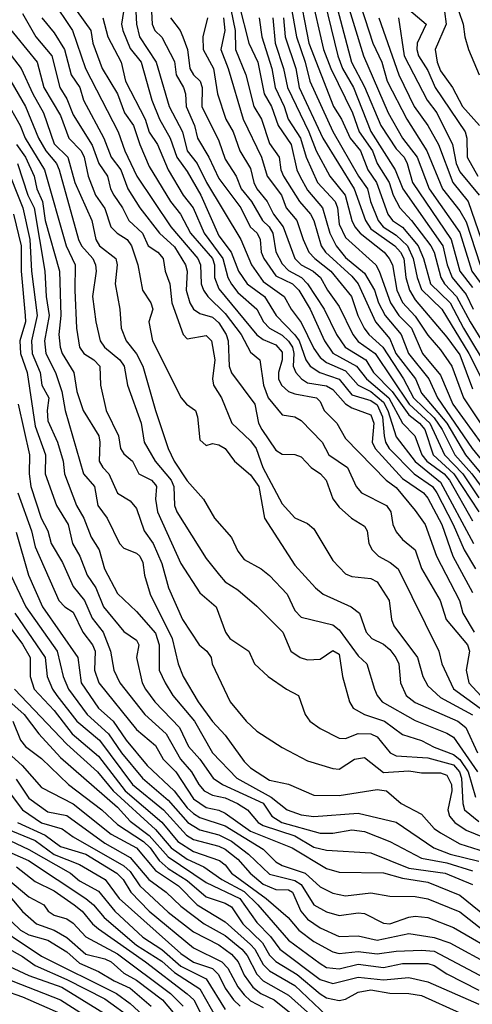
# Model space of a CAD drawing. Header units: metres. Extents: x -51132 to -49532, y -231222 to -229437.
# Tile 384 of 656: x -50695 to -50660, y -229614 to -229536. Entities that reach past the tile are written whole.
import ezdxf

# ---------------------------------------------------------------- set-up
doc = ezdxf.new("R2010")
doc.units = ezdxf.units.M
for name, color, linetype in [('CONTOUR_HALF', 8, 'Continuous'), ('CONTOUR_INDEX', 1, 'Continuous'), ('CONTOUR_INTER', 3, 'Continuous')]:
    doc.layers.add(name, color=color, linetype=linetype)

msp = doc.modelspace()

# ---------------------------------------------------------------- linework, layer by layer
at = {"layer": 'CONTOUR_HALF'}
for points, elevation in [([(-50670.958, -229532.759), (-50669.109, -229539.759), (-50668.08, -229541.709), (-50666.816, -229544.759), (-50665.58, -229546.592), (-50664.974, -229547.259), (-50664.718, -229547.759), (-50664.295, -229549.259), (-50661.26, -229553.759), (-50660.562, -229556.259), (-50659.58, -229557.541)], 15.5), ([(-50686.241, -229533.759), (-50686.079, -229536.759), (-50685.845, -229537.759), (-50684.534, -229539.759), (-50683.515, -229543.259), (-50682.464, -229545.259), (-50682.083, -229546.759), (-50681.313, -229547.759), (-50680.56, -229549.259), (-50677.853, -229553.759), (-50677.02, -229555.759), (-50676.08, -229557.063), (-50674.445, -229558.259), (-50673.879, -229559.259), (-50673.08, -229560.298), (-50672.08, -229562.356), (-50671.58, -229563.059), (-50671.08, -229563.465), (-50669.58, -229564.109), (-50668.58, -229565.259), (-50667.58, -229565.749), (-50666.58, -229566.579), (-50666.243, -229567.259), (-50665.58, -229569.34), (-50664.08, -229571.269), (-50662.08, -229572.919), (-50659.484, -229577.759)], 22.5), ([(-50674.169, -229533.759), (-50673.466, -229537.759), (-50672.776, -229539.759), (-50672.406, -229541.259), (-50670.58, -229545.217), (-50668.569, -229548.759), (-50667.861, -229549.759), (-50667.614, -229550.759), (-50667.02, -229552.259), (-50666.628, -229552.759), (-50665.58, -229553.408), (-50664.705, -229554.259), (-50664.242, -229555.259), (-50663.945, -229556.759), (-50663.58, -229557.697), (-50661.983, -229559.259), (-50659.848, -229562.759), (-50658.591, -229565.259)], 17.5), ([(-50672.368, -229534.259), (-50671.341, -229538.759), (-50670.739, -229540.259), (-50669.029, -229543.759), (-50668.514, -229545.259), (-50667.455, -229546.759), (-50667.09, -229547.759), (-50666.153, -229549.259), (-50665.823, -229550.259), (-50665.306, -229551.259), (-50664.377, -229552.259), (-50662.865, -229554.259), (-50662.596, -229554.759), (-50662.061, -229556.759), (-50661.781, -229557.259), (-50660.834, -229558.259), (-50659.761, -229560.259), (-50654.825, -229568.259)], 16.5), ([(-50668.728, -229534.259), (-50667.432, -229538.259), (-50666.723, -229539.759), (-50666.292, -229541.259), (-50664.748, -229544.259), (-50663.164, -229546.759), (-50661.935, -229549.759), (-50660.58, -229551.49), (-50660.08, -229552.356), (-50658.958, -229555.759)], 14.5), ([(-50692.798, -229534.759), (-50691.129, -229537.259), (-50690.12, -229540.259), (-50687.534, -229545.259), (-50687.02, -229546.759), (-50686.051, -229548.759), (-50683.393, -229552.759), (-50681.26, -229555.259), (-50681.05, -229555.759), (-50680.975, -229557.259), (-50680.809, -229557.759), (-50680.467, -229558.259), (-50679.08, -229559.604), (-50677.822, -229561.259), (-50677.08, -229562.634), (-50676.354, -229563.259), (-50676.077, -229565.259), (-50675.698, -229566.259), (-50674.58, -229567.596), (-50673.58, -229567.751), (-50673.08, -229568.029), (-50671.434, -229569.759), (-50670.902, -229570.759), (-50669.435, -229571.759), (-50668.763, -229573.259), (-50668.341, -229573.759), (-50666.354, -229574.759), (-50666.024, -229575.259), (-50665.845, -229576.259), (-50665.58, -229576.819), (-50665.08, -229577.427), (-50664.087, -229578.259), (-50663.58, -229579.713), (-50662.111, -229582.259), (-50661.646, -229583.759), (-50659.962, -229585.759), (-50659.816, -229586.259), (-50660.076, -229587.759), (-50659.844, -229588.759), (-50658.58, -229590.128)], 24.5), ([(-50677.996, -229535.259), (-50677.23, -229538.259), (-50676.513, -229539.759), (-50676.015, -229542.259), (-50675.428, -229543.259), (-50674.899, -229544.759), (-50673.869, -229546.259), (-50673.439, -229548.259), (-50673.202, -229548.759), (-50672.58, -229549.87), (-50671.412, -229551.259), (-50670.837, -229553.259), (-50670.342, -229554.259), (-50669.58, -229555.168), (-50668.08, -229556.411), (-50667.297, -229557.759), (-50666.981, -229558.759), (-50666.455, -229559.759), (-50665.21, -229561.259), (-50664.63, -229562.759), (-50663.027, -229564.759), (-50662.336, -229566.259), (-50659.595, -229570.259), (-50655.909, -229574.759)], 19.5), ([(-50695.08, -229535.903), (-50694.039, -229537.759), (-50692.762, -229539.259), (-50692.143, -229541.759), (-50691.58, -229542.639), (-50691.08, -229543.91), (-50689.58, -229546.296), (-50689.071, -229547.759), (-50688.392, -229548.759), (-50688.137, -229549.759), (-50687.876, -229550.259), (-50687.192, -229551.259), (-50686.696, -229552.259), (-50685.622, -229553.259), (-50685.158, -229554.259), (-50684.416, -229554.759), (-50683.996, -229555.259), (-50683.831, -229556.259), (-50683.458, -229557.259), (-50683.296, -229558.759), (-50682.409, -229561.259), (-50682.08, -229561.583), (-50680.58, -229561.336), (-50680.166, -229561.759), (-50679.904, -229563.259), (-50680.085, -229564.759), (-50680.025, -229565.259), (-50679.384, -229566.259), (-50678.573, -229568.259), (-50677.08, -229569.641), (-50676.639, -229570.259), (-50676.12, -229571.759), (-50674.58, -229574.616), (-50673.58, -229575.723), (-50672.58, -229576.166), (-50672.08, -229576.587), (-50670.58, -229579.08), (-50669.58, -229580.146), (-50669.08, -229580.356), (-50667.58, -229580.5), (-50667.08, -229580.766), (-50666.139, -229582.259), (-50665.957, -229583.759), (-50665.783, -229584.259), (-50663.901, -229586.759), (-50663.482, -229588.259), (-50663.08, -229588.978), (-50662.08, -229589.903), (-50659.58, -229591.279)], 25.5), ([(-50661.766, -229535.759), (-50661.637, -229536.759), (-50662.524, -229538.759), (-50662.352, -229539.759), (-50662.08, -229540.436), (-50661.149, -229541.759), (-50660.361, -229543.259), (-50659.026, -229544.759)], 12.5), ([(-50688.735, -229536.259), (-50688.361, -229537.759), (-50687.299, -229539.759), (-50686.969, -229541.259), (-50685.394, -229544.259), (-50685.08, -229545.271), (-50684.445, -229546.259), (-50683.588, -229548.259), (-50682.41, -229550.259), (-50681.612, -229551.259), (-50680.744, -229553.259), (-50679.268, -229555.259), (-50678.879, -229556.759), (-50678.58, -229557.27), (-50678.08, -229557.936), (-50676.601, -229559.259), (-50676.056, -229560.259), (-50675.58, -229560.755), (-50674.58, -229561.301), (-50674.08, -229561.767), (-50673.787, -229562.259), (-50673.664, -229562.759), (-50673.73, -229563.759), (-50673.522, -229564.259), (-50673.068, -229564.759), (-50672.58, -229565.057), (-50671.08, -229565.302), (-50670.58, -229565.586), (-50669.58, -229566.729), (-50669.08, -229567.043), (-50667.58, -229567.592), (-50667.344, -229568.259), (-50667.491, -229569.759), (-50667.261, -229570.259), (-50665.08, -229572.623), (-50663.428, -229573.759), (-50663.08, -229574.177), (-50661.984, -229576.259), (-50661.127, -229578.759), (-50659.58, -229581.627)], 23.5), ([(-50683.409, -229536.259), (-50682.65, -229537.259), (-50682.422, -229537.759), (-50682.054, -229538.759), (-50681.879, -229540.259), (-50681.58, -229540.758), (-50681.052, -229541.259), (-50680.905, -229541.759), (-50680.92, -229543.259), (-50679.58, -229545.971), (-50679.08, -229547.401), (-50678.21, -229548.759), (-50677.834, -229549.759), (-50677.007, -229550.759), (-50676.155, -229552.259), (-50675.621, -229552.759), (-50675.323, -229553.259), (-50675.08, -229554.736), (-50674.58, -229555.673), (-50674.08, -229556.206), (-50673.075, -229556.759), (-50672.588, -229557.259), (-50671.276, -229559.259), (-50670.314, -229561.259), (-50669.616, -229562.259), (-50667.996, -229563.259), (-50667.374, -229564.259), (-50665.9, -229565.759), (-50664.58, -229567.598), (-50663.74, -229568.259), (-50663.329, -229568.759), (-50662.675, -229570.759), (-50661.032, -229572.259), (-50659.069, -229575.259)], 21.5), ([(-50679.212, -229536.259), (-50679.127, -229537.259), (-50679.438, -229538.759), (-50678.853, -229540.259), (-50677.659, -229544.259), (-50676.23, -229547.259), (-50675.767, -229548.759), (-50674.647, -229550.259), (-50674.271, -229551.259), (-50673.424, -229552.259), (-50672.946, -229553.759), (-50672.474, -229554.759), (-50672.025, -229555.259), (-50670.742, -229556.259), (-50669.124, -229558.259), (-50668.618, -229559.759), (-50668.114, -229560.759), (-50667.742, -229561.259), (-50666.641, -229562.259), (-50665.011, -229564.759), (-50664.229, -229566.259), (-50662.58, -229567.831), (-50661.962, -229568.759), (-50660.952, -229570.759), (-50659.609, -229572.259), (-50658.148, -229574.259)], 20.5), ([(-50675.326, -229536.259), (-50675.154, -229538.259), (-50674.479, -229540.259), (-50674.179, -229541.759), (-50672.481, -229545.259), (-50671.904, -229546.759), (-50670.824, -229548.759), (-50669.624, -229550.259), (-50669.103, -229552.259), (-50668.856, -229552.759), (-50668.432, -229553.259), (-50666.536, -229554.759), (-50666.138, -229555.259), (-50665.894, -229555.759), (-50665.527, -229557.759), (-50665.08, -229558.72), (-50664.08, -229559.806), (-50663.08, -229561.312), (-50662.08, -229562.472), (-50661.187, -229563.759), (-50660.279, -229566.259), (-50658.08, -229569.552)], 18.5), ([(-50665.396, -229536.259), (-50664.962, -229539.259), (-50663.146, -229542.759), (-50662.392, -229543.759), (-50661.147, -229546.259), (-50660.857, -229547.759), (-50660.58, -229548.398), (-50659.035, -229550.259)], 13.5), ([(-50697.58, -229537.174), (-50695.189, -229540.259), (-50694.283, -229542.259), (-50693.421, -229543.759), (-50692.58, -229546.187), (-50691.507, -229547.259), (-50690.955, -229549.259), (-50689.624, -229552.259), (-50689.304, -229553.759), (-50689.016, -229554.259), (-50687.712, -229555.259), (-50687.617, -229555.759), (-50687.782, -229557.259), (-50687.414, -229559.259), (-50687.309, -229560.759), (-50686.916, -229561.759), (-50686.08, -229562.78), (-50685.601, -229563.759), (-50684.594, -229567.259), (-50683.58, -229570.261), (-50683.128, -229571.259), (-50682.08, -229572.792), (-50680.792, -229574.259), (-50679.929, -229575.759), (-50678.58, -229577.284), (-50678.08, -229578.347), (-50677.58, -229579.022), (-50676.251, -229579.759), (-50675.58, -229580.277), (-50674.194, -229581.759), (-50673.58, -229583.028), (-50673.08, -229583.573), (-50670.58, -229584.174), (-50670.08, -229584.572), (-50668.58, -229586.609), (-50667.895, -229587.259), (-50667.303, -229589.259), (-50667.1, -229589.759), (-50666.691, -229590.259), (-50664.08, -229591.716), (-50661.58, -229592.709), (-50661.08, -229593.026), (-50659.182, -229595.759)], 26.5), ([(-50696.411, -229542.759), (-50695.286, -229544.759), (-50694.886, -229545.759), (-50693.362, -229548.259), (-50691.649, -229554.259), (-50690.927, -229555.759), (-50690.968, -229557.759), (-50690.83, -229560.759), (-50690.588, -229562.259), (-50690.243, -229562.759), (-50689.465, -229563.259), (-50688.997, -229563.759), (-50688.933, -229565.259), (-50688.496, -229567.259), (-50687.517, -229569.259), (-50687.347, -229570.259), (-50687.08, -229570.658), (-50686.397, -229571.259), (-50685.906, -229572.259), (-50684.894, -229572.759), (-50684.58, -229573.109), (-50684.503, -229573.259), (-50684.599, -229574.259), (-50684.436, -229575.259), (-50682.58, -229579.32), (-50681.08, -229581.645), (-50679.811, -229582.759), (-50679.071, -229584.759), (-50678.728, -229585.259), (-50677.222, -229586.259), (-50676.771, -229587.259), (-50675.691, -229588.259), (-50674.256, -229589.259), (-50673.297, -229589.759), (-50672.771, -229591.259), (-50672.409, -229591.759), (-50671.58, -229592.339), (-50670.08, -229593.102), (-50669.58, -229593.133), (-50668.58, -229592.734), (-50667.58, -229592.759), (-50667.08, -229593.006), (-50666.057, -229594.259), (-50665.58, -229594.505), (-50663.08, -229594.669), (-50661.08, -229595.206), (-50660.604, -229595.759), (-50660.431, -229596.259), (-50660.325, -229598.259), (-50660.187, -229598.759), (-50659.08, -229599.694)], 27.5), ([(-50695.479, -229547.759), (-50694.659, -229550.259), (-50694.178, -229551.259), (-50693.319, -229556.259), (-50693.224, -229558.259), (-50692.983, -229559.759), (-50693.355, -229561.759), (-50693.259, -229562.759), (-50692.479, -229564.259), (-50691.992, -229565.759), (-50691.731, -229567.259), (-50690.28, -229572.259), (-50689.394, -229573.259), (-50689.151, -229574.759), (-50688.409, -229575.759), (-50687.42, -229577.759), (-50687.08, -229578.109), (-50686.08, -229578.521), (-50685.826, -229578.759), (-50685.602, -229579.259), (-50685.463, -229580.259), (-50685.01, -229581.759), (-50683.282, -229585.259), (-50682.805, -229587.259), (-50682.401, -229588.259), (-50681.21, -229590.259), (-50680.08, -229591.788), (-50679.08, -229592.879), (-50677.58, -229594.953), (-50677.08, -229595.447), (-50675.58, -229596.419), (-50674.08, -229596.739), (-50672.08, -229597.604), (-50670.08, -229597.646), (-50667.08, -229597.153), (-50666.35, -229597.259), (-50665.187, -229598.259), (-50663.58, -229599.117), (-50662.58, -229600.242), (-50662.08, -229600.578), (-50660.58, -229601.462), (-50658.58, -229602.095)], 28.5), ([(-50695.8, -229551.759), (-50695.186, -229554.259), (-50695.201, -229556.259), (-50694.872, -229559.759), (-50694.865, -229560.259), (-50695.295, -229561.759), (-50695.246, -229562.759), (-50694.712, -229564.259), (-50694.08, -229568.495), (-50693.274, -229570.759), (-50693.311, -229572.259), (-50692.408, -229574.759), (-50691.475, -229576.259), (-50691.151, -229577.759), (-50690.576, -229578.759), (-50689.981, -229580.259), (-50689.31, -229581.259), (-50688.7, -229582.759), (-50687.08, -229584.697), (-50686.08, -229585.371), (-50685.913, -229585.759), (-50686.093, -229586.759), (-50685.65, -229588.759), (-50685.367, -229589.259), (-50684.641, -229590.259), (-50682.696, -229592.259), (-50681.983, -229593.759), (-50681.091, -229594.759), (-50680.026, -229596.259), (-50679.292, -229596.759), (-50676.08, -229598.251), (-50675.397, -229599.259), (-50674.619, -229599.759), (-50671.58, -229600.612), (-50670.58, -229600.605), (-50669.08, -229600.362), (-50668.08, -229600.482), (-50666.08, -229601.258), (-50663.58, -229602.58), (-50661.58, -229602.942), (-50659.58, -229603.594)], 29.5), ([(-50695.469, -229573.759), (-50694.389, -229576.759), (-50694.08, -229578.022), (-50692.23, -229582.259), (-50691.746, -229582.759), (-50691.08, -229583.177), (-50690.338, -229584.759), (-50689.559, -229585.759), (-50689.342, -229586.259), (-50689.41, -229587.759), (-50689.068, -229588.759), (-50686.08, -229592.42), (-50684.58, -229593.693), (-50683.98, -229594.759), (-50682.981, -229595.759), (-50681.58, -229597.893), (-50680.58, -229598.599), (-50679.58, -229598.8), (-50679.08, -229599.033), (-50677.08, -229600.443), (-50673.808, -229601.759), (-50671.08, -229603.396), (-50670.08, -229603.695), (-50666.58, -229603.752), (-50665.08, -229604.156), (-50663.08, -229604.489), (-50660.58, -229605.498), (-50658.08, -229607.538)], 30.5), ([(-50696.01, -229580.259), (-50694.814, -229582.759), (-50692.357, -229586.259), (-50691.889, -229588.259), (-50691.462, -229589.259), (-50689.995, -229591.259), (-50688.302, -229592.759), (-50687.279, -229594.259), (-50685.618, -229596.259), (-50683.58, -229598.016), (-50682.034, -229599.759), (-50681.08, -229600.353), (-50679.58, -229600.74), (-50678.58, -229601.233), (-50677.245, -229602.259), (-50675.58, -229603.852), (-50673.58, -229604.353), (-50673.08, -229604.662), (-50672.095, -229606.259), (-50671.08, -229606.826), (-50670.08, -229607.123), (-50668.58, -229606.896), (-50668.08, -229606.956), (-50666.58, -229607.705), (-50666.08, -229607.78), (-50664.58, -229607.244), (-50664.08, -229607.158), (-50663.08, -229607.258), (-50661.08, -229608.066), (-50657.253, -229610.259)], 31.5), ([(-50696.537, -229583.759), (-50695.08, -229585.685), (-50694.474, -229586.759), (-50694.486, -229588.259), (-50694.157, -229589.259), (-50692.58, -229590.926), (-50691.174, -229592.759), (-50689.08, -229594.542), (-50686.981, -229597.259), (-50684.08, -229599.74), (-50682.817, -229601.259), (-50681.58, -229602.063), (-50679.549, -229602.759), (-50679.08, -229603.123), (-50678.58, -229603.782), (-50675.843, -229605.759), (-50674.115, -229607.259), (-50673.274, -229608.259), (-50672.08, -229609.169), (-50670.58, -229609.972), (-50670.08, -229610.103), (-50668.58, -229609.961), (-50667.08, -229610.151), (-50665.58, -229609.933), (-50663.58, -229609.843), (-50662.58, -229609.924), (-50658.58, -229612.064)], 32.5), ([(-50696.654, -229589.759), (-50694.949, -229591.259), (-50693.787, -229592.759), (-50692.08, -229594.633), (-50687.58, -229598.57), (-50686.58, -229599.674), (-50685.08, -229600.807), (-50683.58, -229602.473), (-50680.58, -229604.511), (-50677.925, -229605.759), (-50676.58, -229607.669), (-50675.504, -229608.759), (-50674.781, -229609.759), (-50671.58, -229612.152), (-50670.58, -229612.48), (-50668.58, -229611.977), (-50666.58, -229612.201), (-50664.58, -229612.016), (-50663.08, -229612.337), (-50659.08, -229614.122)], 33.5), ([(-50696.225, -229594.259), (-50695.114, -229595.259), (-50693.58, -229597.005), (-50691.08, -229598.285), (-50688.08, -229600.685), (-50686.08, -229601.761), (-50684.58, -229603.573), (-50682.774, -229604.759), (-50681.291, -229606.259), (-50679.08, -229607.607), (-50677.08, -229609.396), (-50676.755, -229609.759), (-50676.08, -229610.969), (-50675.58, -229611.471), (-50673.58, -229612.636), (-50671.08, -229614.998)], 34.5), ([(-50696.218, -229597.259), (-50695.076, -229598.759), (-50693.58, -229599.795), (-50691.97, -229600.259), (-50691.08, -229600.894), (-50687.08, -229603.18), (-50686.58, -229603.649), (-50685.835, -229604.759), (-50683.58, -229606.855), (-50681.58, -229608.403), (-50679.58, -229609.42), (-50678.58, -229610.165), (-50678.072, -229610.759), (-50677.58, -229611.826), (-50676.908, -229612.759), (-50676.272, -229613.259), (-50675.223, -229613.759), (-50673.08, -229615.492)], 35.5), ([(-50696.327, -229600.259), (-50694.08, -229601.189), (-50692.58, -229602.291), (-50690.58, -229603.094), (-50688.561, -229604.259), (-50687.459, -229605.759), (-50682.58, -229610.111), (-50681.58, -229610.798), (-50680.08, -229611.296), (-50679.613, -229611.759), (-50679.08, -229612.857), (-50678.439, -229613.759), (-50677.919, -229614.259)], 36.5), ([(-50696.58, -229601.913), (-50694.603, -229602.759), (-50690.08, -229605.767), (-50689.491, -229606.259), (-50688.639, -229607.259), (-50686.08, -229609.45), (-50684.08, -229610.715), (-50683.08, -229611.61), (-50681.08, -229612.913), (-50679.742, -229615.259)], 37.5), ([(-50697.441, -229603.259), (-50694.58, -229605.638), (-50693.41, -229606.259), (-50693.073, -229606.759), (-50692.58, -229607.075), (-50691.58, -229607.382), (-50691.08, -229607.719), (-50690.08, -229608.799), (-50687.58, -229610.14), (-50683.402, -229613.259), (-50682.398, -229614.259)], 38.5), ([(-50696.58, -229606.972), (-50695.242, -229608.259), (-50694.58, -229608.628), (-50693.08, -229609.052), (-50691.58, -229609.98), (-50690.58, -229610.886), (-50689.08, -229611.521), (-50687.862, -229612.259), (-50686.58, -229612.836), (-50684.938, -229614.259)], 39.5), ([(-50697.58, -229608.965), (-50695.08, -229610.345), (-50694.08, -229611.053), (-50691.58, -229612.162), (-50688.58, -229613.701), (-50686.397, -229615.259)], 40.5), ([(-50696.58, -229612.013), (-50692.08, -229613.758), (-50688.58, -229615.998)], 41.5)]:
    msp.add_lwpolyline(points, dxfattribs=dict(at, elevation=elevation))
at = {"layer": 'CONTOUR_INDEX'}
for points, elevation in [([(-50679.334, -229532.259), (-50678.312, -229537.259), (-50678.271, -229538.759), (-50677.472, -229540.759), (-50676.832, -229543.259), (-50676.231, -229544.259), (-50675.58, -229546.166), (-50674.833, -229547.259), (-50674.687, -229548.259), (-50674.487, -229548.759), (-50673.221, -229550.759), (-50672.368, -229551.759), (-50672.1, -229552.259), (-50671.52, -229554.259), (-50671.169, -229554.759), (-50669.08, -229556.647), (-50668.598, -229557.259), (-50667.222, -229560.259), (-50666.08, -229561.593), (-50665.606, -229562.759), (-50664.074, -229564.759), (-50663.58, -229565.874), (-50661.594, -229568.259), (-50660.132, -229570.759), (-50655.974, -229575.759)], 20), ([(-50669.694, -229534.259), (-50668.161, -229539.259), (-50666.232, -229543.759), (-50665.088, -229545.759), (-50663.933, -229547.259), (-50662.997, -229549.759), (-50660.58, -229553.192), (-50659.632, -229556.259), (-50658.88, -229557.259)], 15), ([(-50693.557, -229536.259), (-50692.58, -229537.439), (-50691.782, -229538.759), (-50691.244, -229540.759), (-50690.568, -229541.759), (-50690.281, -229542.759), (-50688.677, -229545.759), (-50688.103, -229547.259), (-50687.315, -229548.259), (-50686.776, -229549.759), (-50685.828, -229551.259), (-50684.263, -229553.259), (-50683.08, -229554.333), (-50682.234, -229555.759), (-50682.093, -229556.259), (-50682.178, -229557.759), (-50681.886, -229558.759), (-50681.58, -229559.254), (-50681.08, -229559.6), (-50680.08, -229559.869), (-50679.58, -229560.342), (-50679.007, -229561.259), (-50678.857, -229561.759), (-50678.786, -229563.759), (-50678.58, -229564.266), (-50676.748, -229566.759), (-50676.447, -229568.259), (-50676.197, -229568.759), (-50675.08, -229570.392), (-50674.58, -229570.709), (-50673.58, -229570.716), (-50673.08, -229570.908), (-50672.306, -229571.759), (-50671.554, -229572.259), (-50671.115, -229572.759), (-50670.58, -229574.231), (-50670.08, -229574.872), (-50669.113, -229575.759), (-50668.08, -229576.391), (-50667.88, -229576.759), (-50667.748, -229577.759), (-50667.475, -229578.259), (-50666.995, -229578.759), (-50666.064, -229579.259), (-50665.437, -229579.759), (-50662.22, -229586.259), (-50661.989, -229587.259), (-50661.08, -229589.216), (-50658.95, -229590.759)], 25), ([(-50695.422, -229566.759), (-50694.526, -229570.759), (-50694.558, -229572.259), (-50694.433, -229573.259), (-50693.605, -229575.759), (-50693.084, -229576.759), (-50692.839, -229577.759), (-50691.941, -229579.259), (-50691.08, -229581.131), (-50690.201, -229582.259), (-50689.58, -229583.649), (-50688.734, -229584.759), (-50688.136, -229586.259), (-50687.873, -229587.759), (-50687.407, -229588.759), (-50685.423, -229591.259), (-50683.748, -229592.759), (-50682.611, -229594.759), (-50681.738, -229595.759), (-50681.181, -229596.759), (-50680.739, -229597.259), (-50680.08, -229597.617), (-50679.08, -229597.832), (-50678.129, -229598.259), (-50677.328, -229598.759), (-50676.489, -229599.759), (-50676.08, -229599.995), (-50673.58, -229600.812), (-50672.08, -229601.729), (-50671.08, -229601.958), (-50667.58, -229602.167), (-50664.58, -229603.38), (-50661.721, -229603.759), (-50659.58, -229604.669)], 30), ([(-50695.58, -229596.36), (-50694.58, -229597.85), (-50693.08, -229598.922), (-50691.58, -229599.224), (-50688.58, -229601.412), (-50686.58, -229602.528), (-50685.129, -229604.259), (-50683.755, -229605.259), (-50682.58, -229606.388), (-50680.758, -229607.759), (-50679.08, -229608.689), (-50677.765, -229609.759), (-50677.357, -229610.259), (-50676.58, -229611.738), (-50676.093, -229612.259), (-50674.08, -229613.392), (-50672.58, -229614.74)], 35), ([(-50698.172, -229607.259), (-50693.58, -229610.33), (-50687.681, -229613.259), (-50686.58, -229614.059), (-50685.275, -229615.259)], 40)]:
    msp.add_lwpolyline(points, dxfattribs=dict(at, elevation=elevation))
at = {"layer": 'CONTOUR_INTER'}
for points, elevation in [([(-50671.773, -229532.759), (-50670.199, -229539.259), (-50669.839, -229540.259), (-50668.955, -229541.759), (-50667.58, -229545.232), (-50665.67, -229548.259), (-50665.062, -229549.759), (-50661.918, -229554.259), (-50661.572, -229555.759), (-50661.175, -229556.759), (-50660.08, -229558.09), (-50659.518, -229559.259)], 16), ([(-50673.347, -229533.759), (-50672.48, -229538.259), (-50670.529, -229543.259), (-50669.896, -229544.259), (-50669.213, -229545.759), (-50668.42, -229546.759), (-50667.839, -229548.259), (-50667.147, -229549.259), (-50666.256, -229551.759), (-50665.878, -229552.259), (-50665.08, -229552.783), (-50663.863, -229554.259), (-50663.447, -229555.259), (-50662.882, -229557.259), (-50661.334, -229558.759), (-50660.279, -229560.759), (-50656.08, -229567.741)], 17), ([(-50684.985, -229534.259), (-50684.844, -229536.759), (-50684.643, -229537.259), (-50684.08, -229537.782), (-50683.08, -229539.692), (-50682.952, -229540.759), (-50682.38, -229541.759), (-50682.214, -229542.259), (-50682.164, -229543.259), (-50681.504, -229544.759), (-50681.285, -229545.759), (-50680.377, -229547.259), (-50679.58, -229548.932), (-50677.865, -229551.259), (-50677.124, -229552.759), (-50676.573, -229553.259), (-50676.322, -229553.759), (-50676.249, -229554.759), (-50676.044, -229555.259), (-50675.08, -229556.609), (-50673.788, -229557.259), (-50673.287, -229557.759), (-50672.383, -229559.259), (-50671.252, -229561.759), (-50670.58, -229562.725), (-50668.722, -229563.759), (-50667.931, -229564.759), (-50666.176, -229566.259), (-50665.08, -229568.244), (-50664.109, -229569.259), (-50663.579, -229570.759), (-50663.185, -229571.259), (-50661.797, -229572.259), (-50661.388, -229572.759), (-50659.58, -229575.963)], 22), ([(-50690.762, -229535.759), (-50689.704, -229537.259), (-50689.542, -229538.259), (-50688.794, -229540.259), (-50687.581, -229542.259), (-50687.032, -229543.759), (-50686.327, -229544.759), (-50685.836, -229546.259), (-50685.08, -229547.986), (-50683.417, -229550.759), (-50682.605, -229551.759), (-50681.828, -229553.259), (-50680.088, -229555.259), (-50679.934, -229555.759), (-50679.926, -229556.759), (-50679.58, -229557.646), (-50676.58, -229561.28), (-50676.08, -229561.647), (-50675.08, -229562.06), (-50674.58, -229562.637), (-50674.582, -229563.259), (-50674.88, -229564.259), (-50674.875, -229564.759), (-50674.64, -229565.259), (-50674.08, -229565.748), (-50673.58, -229565.933), (-50671.876, -229566.259), (-50671.58, -229566.55), (-50671.277, -229567.259), (-50670.268, -229568.259), (-50669.58, -229569.458), (-50666.391, -229572.759), (-50665.58, -229573.34), (-50664.08, -229575.137), (-50663.313, -229576.259), (-50662.409, -229578.759), (-50660.606, -229582.259), (-50660.319, -229583.259), (-50659.441, -229584.759)], 24), ([(-50687.116, -229535.759), (-50687.266, -229536.759), (-50687.177, -229537.259), (-50686.58, -229538.682), (-50685.711, -229539.759), (-50684.885, -229542.759), (-50684.266, -229544.259), (-50683.431, -229545.759), (-50682.916, -229547.259), (-50682.08, -229548.375), (-50681.001, -229550.259), (-50679.58, -229553.456), (-50678.618, -229554.759), (-50678.029, -229556.259), (-50677.354, -229557.259), (-50675.986, -229558.259), (-50675.077, -229559.759), (-50673.58, -229561.288), (-50673.25, -229561.759), (-50672.711, -229563.259), (-50672.378, -229563.759), (-50671.626, -229564.259), (-50670.08, -229564.763), (-50669.08, -229566.018), (-50667.58, -229566.463), (-50667.08, -229566.811), (-50666.67, -229567.759), (-50666.549, -229569.259), (-50666.445, -229569.759), (-50666.156, -229570.259), (-50664.168, -229572.259), (-50662.734, -229573.259), (-50662.372, -229573.759), (-50661.085, -229576.259), (-50660.22, -229578.259), (-50659.321, -229579.759)], 23), ([(-50664.58, -229535.601), (-50663.225, -229536.759), (-50663.932, -229538.259), (-50663.968, -229538.759), (-50663.82, -229539.259), (-50663.08, -229540.413), (-50662.516, -229541.759), (-50660.159, -229545.259), (-50660.024, -229545.759), (-50659.996, -229547.259), (-50659.155, -229548.759)], 13), ([(-50660.641, -229535.759), (-50660.296, -229536.759), (-50660.181, -229537.759), (-50659.889, -229538.759), (-50659.053, -229540.759)], 12), ([(-50696.378, -229536.759), (-50693.93, -229539.759), (-50693.415, -229541.759), (-50692.08, -229543.975), (-50691.429, -229545.759), (-50690.453, -229546.759), (-50690.224, -229547.259), (-50689.917, -229548.759), (-50689.335, -229550.259), (-50688.58, -229551.314), (-50688.108, -229552.759), (-50687.613, -229553.259), (-50686.832, -229553.759), (-50686.479, -229554.259), (-50685.994, -229555.759), (-50685.612, -229557.759), (-50684.948, -229558.759), (-50684.796, -229559.259), (-50685.125, -229560.259), (-50684.829, -229561.759), (-50682.573, -229566.259), (-50682.152, -229566.759), (-50681.444, -229567.259), (-50681.277, -229567.759), (-50681.08, -229569.56), (-50680.58, -229570.004), (-50680.08, -229569.849), (-50679.58, -229569.953), (-50679.08, -229570.24), (-50678.351, -229571.259), (-50677.08, -229572.327), (-50676.441, -229573.259), (-50675.995, -229575.759), (-50673.58, -229579.453), (-50671.962, -229581.259), (-50671.354, -229581.759), (-50669.146, -229582.759), (-50668.494, -229583.259), (-50667.963, -229584.759), (-50667.503, -229585.259), (-50666.58, -229585.69), (-50666.08, -229586.107), (-50665.61, -229586.759), (-50665.394, -229587.259), (-50665.257, -229588.759), (-50664.809, -229589.759), (-50664.08, -229590.292), (-50660.728, -229591.759), (-50660.096, -229592.259), (-50659.176, -229594.259)], 26), ([(-50680.493, -229536.259), (-50680.859, -229537.759), (-50680.818, -229538.759), (-50680.022, -229540.259), (-50679.708, -229542.259), (-50679.032, -229544.259), (-50678.462, -229545.259), (-50677.927, -229546.759), (-50677.08, -229548.159), (-50676.829, -229549.259), (-50676.587, -229549.759), (-50675.763, -229550.759), (-50675.274, -229551.759), (-50674.517, -229552.759), (-50673.588, -229555.259), (-50673.094, -229555.759), (-50672.156, -229556.259), (-50671.565, -229556.759), (-50671.018, -229557.759), (-50670.08, -229559.053), (-50669.019, -229561.259), (-50668.58, -229561.812), (-50667.251, -229562.759), (-50664.554, -229566.759), (-50662.926, -229568.259), (-50661.786, -229570.759), (-50660.336, -229572.259), (-50659.08, -229574.14)], 21), ([(-50676.397, -229536.259), (-50676.193, -229537.759), (-50675.42, -229540.259), (-50675.144, -229541.759), (-50674.433, -229543.259), (-50674.122, -229544.259), (-50673.138, -229545.759), (-50672.699, -229547.259), (-50671.803, -229549.259), (-50670.41, -229550.759), (-50670.234, -229551.259), (-50670.08, -229552.549), (-50669.58, -229553.606), (-50667.208, -229555.759), (-50666.929, -229556.259), (-50666.048, -229558.759), (-50665.391, -229559.759), (-50664.378, -229560.759), (-50663.509, -229562.759), (-50662.08, -229564.451), (-50661.111, -229566.759), (-50658.08, -229570.957)], 19), ([(-50674.474, -229536.259), (-50674.347, -229537.759), (-50673.525, -229540.259), (-50673.24, -229541.759), (-50671.369, -229545.759), (-50668.918, -229549.759), (-50668.022, -229552.259), (-50667.58, -229552.914), (-50665.707, -229554.259), (-50665.256, -229554.759), (-50664.99, -229555.259), (-50664.832, -229556.759), (-50664.55, -229557.759), (-50664.08, -229558.503), (-50661.58, -229561.461), (-50660.58, -229562.848), (-50659.58, -229565.534)], 18), ([(-50666.964, -229536.259), (-50665.387, -229540.759), (-50664.167, -229543.259), (-50663.09, -229544.759), (-50662.244, -229546.259), (-50661.11, -229549.259), (-50659.902, -229550.759), (-50658.344, -229555.259)], 14), ([(-50696.31, -229540.759), (-50694.855, -229543.259), (-50693.834, -229545.759), (-50693.243, -229546.759), (-50692.41, -229547.759), (-50692.199, -229548.259), (-50690.665, -229553.759), (-50690.434, -229554.259), (-50689.538, -229555.259), (-50689.328, -229555.759), (-50689.285, -229556.259), (-50689.575, -229558.259), (-50689.311, -229560.259), (-50688.95, -229561.759), (-50688.618, -229562.259), (-50687.413, -229563.259), (-50687.051, -229563.759), (-50686.797, -229565.259), (-50685.709, -229568.259), (-50685.483, -229569.759), (-50684.611, -229571.259), (-50683.341, -229572.759), (-50683.136, -229573.259), (-50683.093, -229574.759), (-50682.904, -229575.259), (-50680.58, -229578.925), (-50679.532, -229580.259), (-50679.08, -229580.78), (-50678.08, -229581.4), (-50676.58, -229582.694), (-50674.53, -229584.759), (-50673.907, -229586.259), (-50673.161, -229586.759), (-50672.58, -229586.933), (-50671.58, -229586.867), (-50670.58, -229586.203), (-50670.08, -229586.491), (-50669.823, -229588.259), (-50669.278, -229590.259), (-50668.994, -229590.759), (-50668.08, -229591.252), (-50666.522, -229591.759), (-50665.08, -229592.816), (-50663.58, -229593.304), (-50662.58, -229593.837), (-50661.08, -229594.415), (-50660.58, -229594.807), (-50659.916, -229595.759), (-50659.325, -229597.759)], 27), ([(-50695.568, -229546.259), (-50694.851, -229547.259), (-50694.177, -229548.759), (-50693.957, -229549.759), (-50693.508, -229550.759), (-50693.287, -229552.259), (-50692.176, -229556.259), (-50692.053, -229559.759), (-50692.225, -229561.259), (-50692.119, -229562.259), (-50691.966, -229562.759), (-50691.028, -229564.259), (-50690.787, -229565.759), (-50690.302, -229567.259), (-50689.075, -229569.259), (-50688.983, -229569.759), (-50689.041, -229571.259), (-50688.755, -229571.759), (-50688.261, -229572.259), (-50687.58, -229573.773), (-50686.58, -229574.382), (-50686.08, -229574.975), (-50685.488, -229576.759), (-50684.78, -229577.759), (-50684.08, -229579.314), (-50683.57, -229581.259), (-50682.464, -229583.759), (-50681.148, -229585.759), (-50680.526, -229586.259), (-50680.192, -229586.759), (-50680.111, -229587.259), (-50678.69, -229590.259), (-50677.444, -229591.759), (-50676.58, -229592.574), (-50674.58, -229593.859), (-50672.58, -229594.893), (-50670.58, -229595.504), (-50670.08, -229595.555), (-50668.871, -229594.759), (-50668.08, -229594.635), (-50666.58, -229595.813), (-50664.58, -229595.694), (-50663.58, -229595.847), (-50662.08, -229595.846), (-50661.58, -229596.043), (-50661.234, -229596.759), (-50661.194, -229597.259), (-50661.512, -229598.759), (-50661.395, -229599.259), (-50660.951, -229599.759), (-50660.08, -229600.365), (-50658.08, -229601.205)], 28), ([(-50696.468, -229547.759), (-50695.053, -229551.259), (-50694.499, -229553.759), (-50694.373, -229556.259), (-50693.935, -229559.759), (-50694.37, -229561.759), (-50694.316, -229562.759), (-50693.702, -229564.259), (-50693.559, -229565.259), (-50693.008, -229566.259), (-50693.144, -229567.259), (-50693.08, -229568.074), (-50692.33, -229569.759), (-50691.892, -229571.259), (-50691.771, -229572.259), (-50690.835, -229574.759), (-50690.247, -229575.759), (-50689.67, -229577.259), (-50689.026, -229578.259), (-50688.618, -229579.759), (-50687.58, -229581.707), (-50686.08, -229583.119), (-50684.58, -229584.835), (-50684.297, -229585.759), (-50684.292, -229587.759), (-50683.832, -229588.759), (-50683.219, -229589.759), (-50681.516, -229591.759), (-50680.08, -229594.274), (-50678.163, -229596.259), (-50675.471, -229597.759), (-50674.192, -229598.759), (-50673.08, -229599.176), (-50672.08, -229599.297), (-50668.58, -229599.042), (-50665.58, -229599.753), (-50662.629, -229601.759), (-50661.317, -229602.259), (-50659.08, -229602.833)], 29), ([(-50695.58, -229576.862), (-50694.605, -229580.259), (-50693.511, -229582.759), (-50690.732, -229586.759), (-50690.447, -229588.759), (-50689.083, -229590.759), (-50687.927, -229591.759), (-50686.911, -229593.259), (-50685.259, -229595.259), (-50683.127, -229597.259), (-50682.08, -229598.615), (-50681.58, -229599.063), (-50681.08, -229599.387), (-50679.08, -229600.037), (-50676.08, -229601.87), (-50675.08, -229602.881), (-50674.58, -229603.177), (-50672.775, -229603.759), (-50671.58, -229604.861), (-50670.58, -229605.354), (-50669.58, -229605.551), (-50667.58, -229605.312), (-50666.08, -229605.573), (-50664.08, -229605.603), (-50663.08, -229605.807), (-50660.58, -229606.812), (-50658.719, -229608.259)], 31), ([(-50695.692, -229583.259), (-50693.292, -229586.759), (-50693.134, -229588.259), (-50692.73, -229589.259), (-50692.367, -229589.759), (-50690.793, -229591.759), (-50689.006, -229593.259), (-50686.412, -229596.759), (-50683.954, -229598.759), (-50682.135, -229600.759), (-50681.58, -229601.115), (-50679.58, -229601.643), (-50679.08, -229601.88), (-50678.08, -229602.678), (-50677.129, -229603.759), (-50676.08, -229604.647), (-50675.08, -229605.07), (-50674.08, -229605.095), (-50673.771, -229605.259), (-50673.108, -229606.759), (-50672.58, -229607.4), (-50671.58, -229608.094), (-50670.08, -229608.774), (-50668.58, -229608.714), (-50667.08, -229609.066), (-50664.58, -229608.546), (-50662.58, -229608.841), (-50661.364, -229609.259), (-50658.08, -229611.069)], 32), ([(-50695.713, -229589.259), (-50691.58, -229593.578), (-50689.171, -229595.759), (-50687.937, -229597.259), (-50684.58, -229600.316), (-50683.352, -229601.759), (-50682.08, -229602.675), (-50680.776, -229603.259), (-50679.359, -229604.259), (-50677.58, -229605.211), (-50676.501, -229606.259), (-50674.08, -229609.048), (-50671.58, -229610.913), (-50671.08, -229611.21), (-50670.08, -229611.331), (-50668.58, -229610.952), (-50666.58, -229611.226), (-50665.08, -229610.914), (-50663.08, -229610.892), (-50662.58, -229611.05), (-50661.58, -229611.727), (-50659.08, -229613.015)], 33), ([(-50695.859, -229591.759), (-50695.249, -229593.259), (-50694.852, -229593.759), (-50693.58, -229594.716), (-50691.464, -229596.759), (-50688.819, -229598.759), (-50687.58, -229599.922), (-50685.539, -229601.259), (-50685.016, -229601.759), (-50684.305, -229602.759), (-50683.58, -229603.411), (-50682.08, -229604.36), (-50680.58, -229605.627), (-50679.08, -229606.128), (-50678.58, -229606.438), (-50677.685, -229607.759), (-50676.144, -229609.259), (-50675.58, -229610.238), (-50675.08, -229610.741), (-50673.42, -229611.759), (-50671.58, -229613.297), (-50671.08, -229613.624), (-50670.08, -229613.812), (-50669.58, -229613.724), (-50668.58, -229613.165), (-50667.58, -229612.989), (-50666.08, -229613.248), (-50664.58, -229613.268), (-50663.58, -229613.419), (-50660.58, -229614.804)], 34), ([(-50695.472, -229599.759), (-50693.287, -229600.759), (-50692.08, -229601.668), (-50690.08, -229602.274), (-50687.638, -229603.759), (-50687.137, -229604.259), (-50686.54, -229605.259), (-50685.08, -229606.78), (-50681.58, -229609.669), (-50679.343, -229610.759), (-50678.877, -229611.259), (-50678.08, -229612.752), (-50677.58, -229613.383), (-50677.08, -229613.835), (-50676.08, -229614.382)], 36), ([(-50696.58, -229600.96), (-50694.58, -229601.894), (-50691.311, -229603.759), (-50690.58, -229604.375), (-50689.08, -229605.195), (-50687.798, -229606.759), (-50685.58, -229608.814), (-50684.08, -229609.788), (-50682.58, -229611.118), (-50680.58, -229612.124), (-50679.08, -229614.541)], 37), ([(-50695.56, -229603.259), (-50694.08, -229604.439), (-50692.58, -229605.173), (-50691.003, -229606.259), (-50690.379, -229606.759), (-50689.573, -229607.759), (-50689.08, -229608.153), (-50685.372, -229610.759), (-50682.08, -229613.293), (-50681.554, -229613.759), (-50680.542, -229615.759)], 38), ([(-50696.08, -229605.625), (-50695.08, -229606.798), (-50693.988, -229607.759), (-50692.58, -229608.27), (-50691.58, -229608.845), (-50690.08, -229610.177), (-50688.58, -229610.539), (-50688.08, -229610.775), (-50687.08, -229611.675), (-50686.08, -229612.218), (-50684.043, -229613.759), (-50683.206, -229614.759)], 39), ([(-50696.918, -229610.759), (-50694.58, -229611.844), (-50691.976, -229612.759), (-50687.58, -229615.49)], 41), ([(-50696.58, -229613.007), (-50695.08, -229613.531), (-50692.08, -229614.86)], 42)]:
    msp.add_lwpolyline(points, dxfattribs=dict(at, elevation=elevation))

doc.saveas('drawing.dxf')
